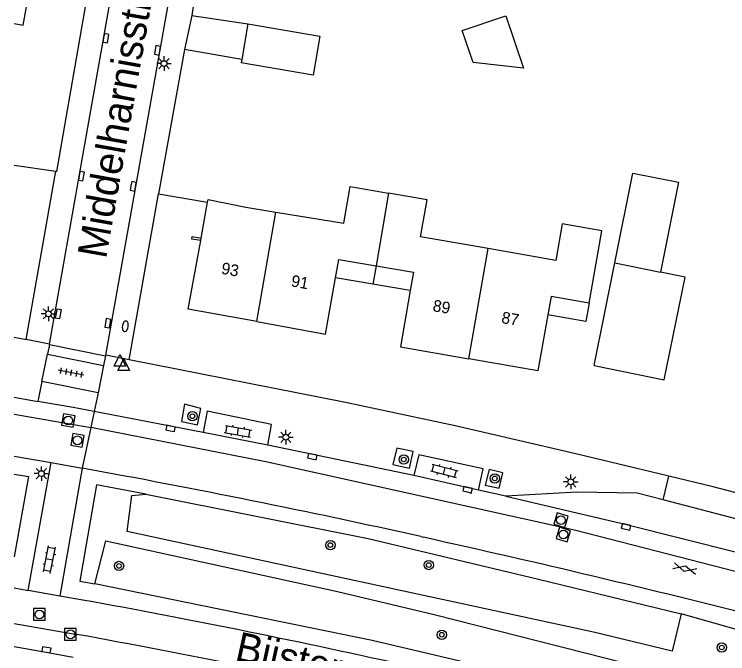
# Model space of a CAD drawing. Extents: x 128000 to 131008, y 398996 to 402500.
# Drawn here: x 128000 to 128061.3, y 400260.4 to 400315.3 of the extents above; entities that cross this region are included whole.
import ezdxf

# ---------------------------------------------------------------- set-up
doc = ezdxf.new("R2010")
doc.units = 0
for name, color, linetype in [('gg-afsc-erfafscheiding', 7, 'Continuous'), ('gg-afsc-muur', 7, 'Continuous'), ('gg-anno-huisnummerreeks BGT', 7, 'Continuous'), ('gg-anno-openbare ruimte label', 7, 'Continuous'), ('gg-bbg-bijgebouw', 7, 'Continuous'), ('gg-bbg-gedigitaliseerde bijgebouw', 7, 'Continuous'), ('gg-bbg-hoofdgebouw', 7, 'Continuous'), ('gg-bbg-luifel en loopbrug', 7, 'Continuous'), ('gg-bbg-tussenscheiding', 7, 'Continuous'), ('gg-knt-verharding', 7, 'Continuous'), ('gg-knt-verharding nz', 7, 'Continuous'), ('gt-grn-groengrens', 7, 'Continuous'), ('gt-grn-groengrens NZ', 7, 'Continuous'), ('gt-grn-weggrens', 7, 'Continuous'), ('gt-symb-boom', 7, 'Continuous'), ('gt-symb-brandkraan', 7, 'Continuous'), ('gt-symb-gesloten verharding', 7, 'Continuous'), ('gt-symb-klinker verharding', 7, 'Continuous'), ('gt-symb-kolk', 7, 'Continuous'), ('gt-symb-lichtmast', 7, 'Continuous'), ('gt-symb-rioolschacht', 7, 'Continuous'), ('gt-symb-tegel verharding', 7, 'Continuous'), ('gt-symb-waterafsluiter', 7, 'Continuous')]:
    doc.layers.add(name, color=color, linetype=linetype)

# ---------------------------------------------------------------- blocks, each defined once
blk = doc.blocks.new('gt0-KOLK')
at = {"layer": 'gt-symb-kolk'}
blk.add_lwpolyline([(0, 0), (0.375, 0), (0.375, 0.4), (-0.375, 0.4), (-0.375, 0), (0, 0)], dxfattribs=at)
blk = doc.blocks.new('gt0-LMAST')
at = {"layer": 'gt-symb-lichtmast'}
for p, q in [((-0.005, 0.246), (-0.005, 0.621)), ((-0.182, 0.173), (-0.447, 0.438)), ((0.172, 0.173), (0.437, 0.438)), ((-0.255, -0.004), (-0.63, -0.004)), ((-0.182, -0.181), (-0.447, -0.446)), ((-0.005, -0.254), (-0.005, -0.629)), ((0.437, -0.446), (0.172, -0.181)), ((0.245, -0.004), (0.62, -0.004))]:
    blk.add_line(p, q, dxfattribs=at)
blk.add_circle((-0.005, -0.004), 0.25, dxfattribs=at)
blk = doc.blocks.new('gt0-BR')
at = {"layer": 'gt-symb-brandkraan'}
for centre, radius, start, end in [((-0.244, 0), 0.206, 107.56694, 252.43307), ((0.599, -2.664), 3, 106.89205, 107.56694), ((0, -0.691), 0.938, 73.10799, 106.89205), ((-0.599, -2.664), 3, 72.43309, 73.10799), ((0.244, 0), 0.206, 287.56695, 72.43309), ((0.599, 2.664), 3, 252.43307, 253.10797), ((0, 0.691), 0.938, 253.10797, 286.89206), ((-0.599, 2.664), 3, 286.89206, 287.56695)]:
    blk.add_arc(centre, radius, start, end, dxfattribs=at)
blk = doc.blocks.new('gt0-RS')
at = {"layer": 'gt-symb-rioolschacht'}
blk.add_lwpolyline([(-0.5, -0.5), (0.5, -0.5), (0.5, 0.5), (-0.5, 0.5)], close=True, dxfattribs=at)
blk.add_circle((0, 0), 0.375, dxfattribs=at)
blk = doc.blocks.new('gt0-TEG1')
at = {"layer": 'gt-symb-tegel verharding'}
for p, q in [((-1.125, 0), (1.125, 0)), ((-0.9, -0.25), (-0.9, 0.25)), ((-0.45, -0.25), (-0.45, 0.25)), ((0, -0.25), (0, 0.25)), ((0.45, -0.25), (0.45, 0.25)), ((0.9, -0.25), (0.9, 0.25))]:
    blk.add_line(p, q, dxfattribs=at)
blk = doc.blocks.new('gt0-WAFSL')
at = {"layer": 'gt-symb-waterafsluiter'}
for p, q in [((-0.5, -0.333), (0, 0.667)), ((0, 0.667), (0.5, -0.333)), ((0.5, -0.333), (-0.5, -0.333))]:
    blk.add_line(p, q, dxfattribs=at)
blk = doc.blocks.new('gt0-BOOM')
at = {"layer": 'gt-symb-boom'}
for radius in [0.4, 0.2]:
    blk.add_circle((0, 0), radius, dxfattribs=at)
blk = doc.blocks.new('gt0-KL1')
at = {"layer": 'gt-symb-klinker verharding'}
for p, q in [((-1.15, 0.3), (1.15, 0.3)), ((-1, -0.3), (-1, 0.3)), ((-0.5, 0.3), (-0.5, 0.45)), ((0, -0.3), (0, 0.3)), ((0.5, 0.3), (0.5, 0.45)), ((1, -0.3), (1, 0.3)), ((-1.15, -0.3), (1.15, -0.3)), ((-0.5, -0.45), (-0.5, -0.3)), ((0.5, -0.45), (0.5, -0.3))]:
    blk.add_line(p, q, dxfattribs=at)
blk = doc.blocks.new('gt0-GESVH1')
at = {"layer": 'gt-symb-gesloten verharding'}
for p, q in [((-0.992, -0.261), (0.008, 0.239)), ((0.008, -0.261), (-0.992, 0.239)), ((0.008, 0.239), (1.008, -0.261)), ((1.008, 0.239), (0.008, -0.261))]:
    blk.add_line(p, q, dxfattribs=at)

msp = doc.modelspace()

# ---------------------------------------------------------------- linework, layer by layer
at = {"layer": 'gg-afsc-erfafscheiding'}
for p, q in [((128016.558, 400323.47), (128015.239, 400315.233)), ((128015.239, 400315.233), (128020.052, 400314.505)), ((128014.625, 400312.31), (128012.397, 400299.915)), ((128019.541, 400311.464), (128014.625, 400312.31)), ((128000, 400302.373), (128003.579, 400301.852)), ((128012.397, 400299.915), (128016.607, 400299.211))]:
    msp.add_line(p, q, dxfattribs=at)
msp.add_lwpolyline([(128003.579, 400301.852), (128003.664, 400301.84), (128007.728, 400325.213)], dxfattribs=at)
at = {"layer": 'gg-afsc-muur'}
msp.add_lwpolyline([(128016.011, 400295.914), (128015.241, 400296.037), (128015.275, 400296.249), (128016.05, 400296.125)], dxfattribs=at)
at = {"layer": 'gg-bbg-bijgebouw'}
for p, q in [((128020.052, 400314.505), (128019.541, 400311.464)), ((128019.541, 400311.464), (128019.489, 400311.152))]:
    msp.add_line(p, q, dxfattribs=at)
for points in [[(128000, 400314.545), (128000.752, 400314.411), (128001.358, 400317.756), (128000, 400317.994)], [(128049.799, 400285.169), (128055.817, 400283.946), (128057.609, 400292.766), (128055.493, 400293.196)]]:
    msp.add_lwpolyline(points, dxfattribs=at)
at = {"layer": 'gg-bbg-gedigitaliseerde bijgebouw'}
msp.add_line((128049.799, 400285.169), (128051.567, 400293.984), dxfattribs=at)
for points in [[(128039.397, 400311.202), (128038.468, 400313.951), (128042.201, 400315.213), (128043.729, 400310.695), (128039.397, 400311.202)], [(128020.052, 400314.505), (128026.244, 400313.465), (128025.654, 400310.117), (128019.489, 400311.152)], [(128051.567, 400293.984), (128053.115, 400301.706), (128057.036, 400300.921), (128055.493, 400293.196)]]:
    msp.add_lwpolyline(points, dxfattribs=at)
at = {"layer": 'gg-bbg-hoofdgebouw'}
for p, q in [((128016.05, 400296.125), (128016.607, 400299.211)), ((128016.011, 400295.914), (128016.05, 400296.125))]:
    msp.add_line(p, q, dxfattribs=at)
for points in [[(128022.464, 400298.354), (128028.295, 400297.389), (128028.848, 400300.55), (128032.147, 400299.972)], [(128016.607, 400299.211), (128016.646, 400299.427), (128019.894, 400298.78), (128022.464, 400298.354)], [(128040.696, 400295.215), (128034.891, 400296.234), (128035.445, 400299.394), (128032.147, 400299.972)], [(128049.365, 400290.539), (128050.455, 400296.747), (128047.062, 400297.345), (128046.509, 400294.194), (128040.696, 400295.215)], [(128020.817, 400288.948), (128014.945, 400290.009), (128016.011, 400295.914)], [(128027.597, 400292.702), (128027.881, 400294.277), (128031.065, 400293.731)], [(128031.065, 400293.731), (128034.276, 400293.179), (128034.003, 400291.603)], [(128020.817, 400288.948), (128026.726, 400287.881), (128027.597, 400292.702)], [(128034.003, 400291.603), (128033.165, 400286.775), (128039.04, 400285.755)], [(128049.365, 400290.539), (128046.097, 400291.106), (128045.823, 400289.529)], [(128045.823, 400289.529), (128044.972, 400284.726), (128039.04, 400285.755)]]:
    msp.add_lwpolyline(points, dxfattribs=at)
at = {"layer": 'gg-bbg-luifel en loopbrug'}
for p, q in [((128031.065, 400293.731), (128030.8, 400292.152)), ((128030.8, 400292.152), (128027.597, 400292.702)), ((128034.003, 400291.603), (128030.8, 400292.152))]:
    msp.add_line(p, q, dxfattribs=at)
msp.add_lwpolyline([(128049.365, 400290.539), (128049.092, 400288.963), (128045.823, 400289.529)], dxfattribs=at)
at = {"layer": 'gg-bbg-tussenscheiding'}
for p, q in [((128032.147, 400299.972), (128031.065, 400293.731)), ((128020.817, 400288.948), (128022.464, 400298.354)), ((128039.04, 400285.755), (128040.696, 400295.215)), ((128051.567, 400293.984), (128055.493, 400293.196))]:
    msp.add_line(p, q, dxfattribs=at)
at = {"layer": 'gg-knt-verharding'}
for p, q in [((128003.026, 400287.023), (128012.755, 400341.992)), ((128007.853, 400286.07), (128017.652, 400341.169)), ((128015.239, 400315.233), (128014.625, 400312.31)), ((128001.025, 400287.418), (128003.579, 400301.852)), ((128009.854, 400285.675), (128012.397, 400299.915)), ((128000, 400287.597), (128001.025, 400287.418)), ((128003.017, 400286.972), (128003.026, 400287.023)), ((128003.017, 400286.972), (128007.84, 400285.996)), ((128002.376, 400283.805), (128002.849, 400286.144)), ((128002.849, 400286.144), (128007.672, 400285.168)), ((128007.84, 400285.996), (128007.853, 400286.07)), ((128007.672, 400285.168), (128007.199, 400282.829)), ((128007.199, 400282.829), (128002.376, 400283.805)), ((128000, 400282.453), (128002.029, 400282.097)), ((128016.21, 400279.436), (128006.872, 400281.219)), ((128021.763, 400278.331), (128016.21, 400279.436)), ((128034.305, 400275.735), (128021.763, 400278.331)), ((128000, 400277.387), (128003.155, 400276.836)), ((128001.201, 400265.861), (128003.155, 400276.836)), ((128003.155, 400276.836), (128005.84, 400276.361)), ((128005.84, 400276.361), (128003.926, 400265.383)), ((128039.858, 400274.484), (128034.305, 400275.735)), ((128055.709, 400273.65), (128056.22, 400275.662)), ((128042.204, 400273.97), (128039.858, 400274.484)), ((128079.089, 400267.555), (128055.709, 400273.65)), ((128034.915, 400270.489), (128035.112, 400270.428)), ((128000, 400266.072), (128001.201, 400265.861)), ((128003.926, 400265.383), (128001.201, 400265.861)), ((128005.892, 400265.038), (128003.926, 400265.383))]:
    msp.add_line(p, q, dxfattribs=at)
for points in [[(128056.22, 400275.662), (128048.222, 400277.586), (128037.849, 400279.986), (128028.429, 400281.995), (128009.854, 400285.675)], [(128006.872, 400281.219), (128005.057, 400281.566), (128002.029, 400282.097)], [(128016.032, 400281.497), (128014.632, 400281.865), (128014.358, 400280.359), (128015.724, 400280.069), (128016.032, 400281.497)], [(128021.763, 400278.331), (128022.097, 400280.12), (128016.56, 400281.248), (128016.21, 400279.436)], [(128034.257, 400277.795), (128032.849, 400278.082), (128032.509, 400276.664), (128033.934, 400276.371), (128034.257, 400277.795)], [(128039.858, 400274.484), (128040.25, 400276.297), (128034.742, 400277.517), (128034.305, 400275.735)], [(128041.967, 400275.958), (128040.79, 400276.24), (128040.45, 400274.91), (128041.629, 400274.652), (128041.967, 400275.958)], [(128079.609, 400269.533), (128071.642, 400271.735), (128060.006, 400274.751), (128056.22, 400275.662)], [(128042.204, 400273.97), (128052.584, 400271.516), (128067.034, 400267.889), (128078.975, 400264.649)], [(128000, 400261.048), (128002.725, 400260.57), (128005.058, 400260.142)]]:
    msp.add_lwpolyline(points, dxfattribs=at)
for centre, radius, start, end in [((127869.042, 399524.091), 764.607, 77.470672, 79.693534), ((127835.013, 399363.786), 928.461, 75.690013, 77.554163), ((127883.209, 399587.606), 688.451, 77.335635, 79.735015)]:
    msp.add_arc(centre, radius, start, end, dxfattribs=at)
at = {"layer": 'gg-knt-verharding nz'}
for p, q in [((128000, 400281.002), (128006.563, 400279.84)), ((128000, 400263.035), (128005.404, 400262.086))]:
    msp.add_line(p, q, dxfattribs=at)
for points in [[(128078.578, 400263.194), (128048.218, 400271.015), (128021.601, 400276.896), (128006.563, 400279.84)], [(128055.709, 400273.65), (128053.492, 400274.221), (128048.305, 400274.289), (128042.204, 400273.97)]]:
    msp.add_lwpolyline(points, dxfattribs=at)
msp.add_arc((127868.067, 399511.039), 763.501, 77.481479, 79.637364, dxfattribs=at)
at = {"layer": 'gt-grn-groengrens'}
for points in [[(128057.26, 400263.847), (128056.484, 400260.65), (128049.75, 400262.286), (128009.704, 400270.929), (128010.095, 400274.008), (128011.294, 400274.14)], [(128011.294, 400274.14), (128030.396, 400270.332), (128045.03, 400266.818), (128057.26, 400263.847)], [(128006.93, 400266.418), (128007.86, 400270.117), (128027.763, 400265.764), (128036.047, 400263.789), (128056.116, 400258.704), (128055.521, 400255.729)], [(128055.521, 400255.729), (128030.746, 400261.571), (128006.93, 400266.418)]]:
    msp.add_lwpolyline(points, dxfattribs=at)
at = {"layer": 'gt-grn-groengrens NZ'}
for points in [[(128000, 400275.86), (128001.223, 400275.643), (128000, 400268.752)], [(128011.294, 400274.14), (128007.071, 400274.941), (128005.625, 400266.645), (128006.93, 400266.418)], [(128055.521, 400255.729), (128081.954, 400248.452), (128083.609, 400256.386), (128057.26, 400263.847)]]:
    msp.add_lwpolyline(points, dxfattribs=at)
at = {"layer": 'gt-grn-weggrens'}
for p, q in [((128003.026, 400287.023), (128001.025, 400287.418)), ((128003.017, 400286.972), (128002.849, 400286.144)), ((128007.84, 400285.996), (128007.672, 400285.168)), ((128009.854, 400285.675), (128007.853, 400286.07)), ((128002.376, 400283.805), (128002.029, 400282.097)), ((128007.199, 400282.829), (128006.872, 400281.219)), ((128006.872, 400281.219), (128006.563, 400279.84)), ((128006.563, 400279.84), (128005.84, 400276.361))]:
    msp.add_line(p, q, dxfattribs=at)

# ---------------------------------------------------------------- block references
at = {"layer": 'gt-symb-boom'}
for p in [(128015.294, 400280.824), (128033.442, 400277.105), (128041.26, 400275.48), (128027.144, 400269.758), (128008.994, 400267.962), (128035.595, 400268.044), (128036.716, 400262.057), (128060.75, 400260.964)]:
    msp.add_blockref('gt0-BOOM', p, dxfattribs=at)
at = {"layer": 'gt-symb-brandkraan', "rotation": -100.0738891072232}
msp.add_blockref('gt0-BR', (128009.531, 400288.551), dxfattribs=at)
at = {"layer": 'gt-symb-gesloten verharding', "rotation": 165.1718914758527}
msp.add_blockref('gt0-GESVH1', (128057.591, 400267.731), dxfattribs=at)
at = {"layer": 'gt-symb-klinker verharding'}
for p, rotation in [((128019.212, 400279.531), -9.96151659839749), ((128036.919, 400276.125), -14.355784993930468), ((128003.017, 400268.516), 78.70129979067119)]:
    msp.add_blockref('gt0-KL1', p, dxfattribs=dict(at, rotation=rotation))
at = {"layer": 'gt-symb-kolk'}
for p, rotation in [((128007.675, 400313.312), -100.0738891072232), ((128012.104, 400312.276), -100.07388910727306), ((128005.572, 400301.467), -100.07388910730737), ((128010.022, 400300.595), -100.0738891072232), ((128003.589, 400289.648), -100.07388910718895), ((128007.837, 400288.842), -100.07388910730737), ((128013.381, 400279.575), -11.536234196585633), ((128025.555, 400277.16), -11.536234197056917), ((128038.879, 400274.316), -13.64481810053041), ((128052.584, 400271.516), 166.70357141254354), ((128002.725, 400260.57), -9.14924088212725)]:
    msp.add_blockref('gt0-KOLK', p, dxfattribs=dict(at, rotation=rotation))
at = {"layer": 'gt-symb-lichtmast'}
for p in [(128012.863, 400311.106), (128002.939, 400289.616), (128023.325, 400279.021), (128002.331, 400275.895), (128047.792, 400275.187)]:
    msp.add_blockref('gt0-LMAST', p, dxfattribs=at)
at = {"layer": 'gt-symb-rioolschacht'}
for p, rotation in [((128004.64, 400280.457), -10.19730242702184), ((128005.435, 400278.749), -10.197302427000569), ((128046.945, 400271.898), -16.857696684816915), ((128047.154, 400270.66), -16.857696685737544)]:
    msp.add_blockref('gt0-RS', p, dxfattribs=dict(at, rotation=rotation))
for p in [(128002.155, 400263.803), (128004.819, 400262.095)]:
    msp.add_blockref('gt0-RS', p, dxfattribs=at)
at = {"layer": 'gt-symb-tegel verharding', "rotation": 169.39794170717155}
msp.add_blockref('gt0-TEG1', (128004.876, 400284.565), dxfattribs=at)
at = {"layer": 'gt-symb-waterafsluiter'}
for p in [(128009.067, 400285.458), (128009.396, 400285.084)]:
    msp.add_blockref('gt0-WAFSL', p, dxfattribs=at)

# ---------------------------------------------------------------- texts
at = {"layer": 'gg-anno-huisnummerreeks BGT'}
for s, rotation, p in [('93', 349.7, (128017.722, 400293.065)), ('91', 349.7, (128023.717, 400291.982)), ('89', 350.2, (128035.881, 400289.854)), ('87', 350.2, (128041.78, 400288.831))]:
    msp.add_text(s, height=1, rotation=rotation, dxfattribs=at).set_placement(p)
at = {"layer": 'gg-anno-openbare ruimte label'}
for s, rotation, p in [('Middelharnisstraat', 79.9, (128007.872, 400294.271)), ('Bijsterveldenlaan', 347.6, (128018.856, 400259.895))]:
    msp.add_text(s, height=2.5, rotation=rotation, dxfattribs=at).set_placement(p)

doc.saveas('drawing.dxf')
